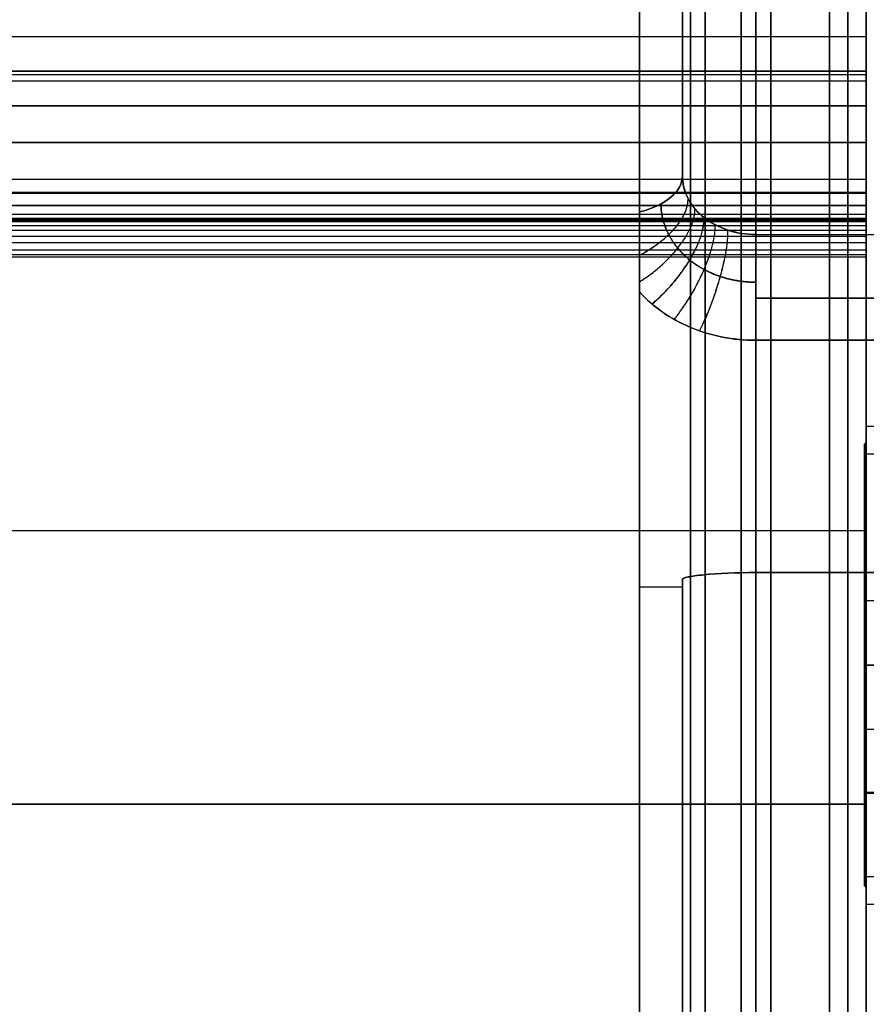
# Model space of a CAD drawing. Header units: millimetres. Extents: x -105 to 152, y -114 to 65.
# Tile 261 of 301: x 87 to 99, y -42 to -28. Entities that reach past the tile are written whole.
import ezdxf

# ---------------------------------------------------------------- set-up
doc = ezdxf.new("R2010")
doc.units = ezdxf.units.MM
doc.layers.add('Layer 01', color=7, linetype='Continuous', true_color=0x000000)

# ---------------------------------------------------------------- blocks, each defined once
blk = doc.blocks.new('Block 02')
at = {"layer": 'Layer 01'}
for p, q in [((-26.924, -28.925, -63.672), (98.576, -28.925, -63.672)), ((98.576, -28.925, 63.662), (-26.924, -28.925, 63.662)), ((98.576, -30.938, 63.631), (98.576, -28.925, 63.631)), ((98.576, -30.937, -63.627), (98.576, -28.925, -63.627)), ((-26.924, -29.895, -63.103), (98.576, -29.895, -63.103)), ((98.576, -29.954, 64.102), (98.576, -29.954, 63.1)), ((98.576, -29.954, -63.1), (98.576, -29.954, -64.102)), ((97.076, -32.013, 46.948), (103.576, -32.013, 46.948)), ((98.576, -33.75, 57.053), (105.076, -33.75, 57.053)), ((98.576, -33.75, 57.053), (98.576, -33.975, 57.053)), ((98.551, -34, 57.053), (98.576, -33.975, 57.053)), ((98.551, -34.129, 57.924), (106.676, -34.129, 57.924)), ((95.492, -56.84, 3.191), (95.492, -35.797, 3.191)), ((96.076, -35.939), (95.492, -35.939)), ((96.076, -56), (96.076, -35.939)), ((98.576, -37, 53.803), (98.576, -37, 54.028)), ((98.576, -37, 60.078), (98.576, -37, 60.303)), ((98.551, -39.871, 56.181), (106.676, -39.871, 56.181)), ((98.551, -40, 57.053), (98.576, -40.025, 57.053)), ((98.576, -40.025, 57.053), (98.576, -40.25, 57.053)), ((98.576, -40.25, 57.053), (105.076, -40.25, 57.053)), ((98.576, -41.266, -62.462), (98.576, -41.266, -62.32))]:
    blk.add_line(p, q, dxfattribs=at)
at = {"layer": 'Layer 01', "extrusion": (-1, 0, 0)}
blk.add_arc((0, 0, -95.492), 60, 270, 90, dxfattribs=at)
at = {"layer": 'Layer 01', "extrusion": (-1, 3.09204e-29, 0)}
for centre, radius in [((0, 0, -96.184), 60), ((0, 0, -98.326), 61.5)]:
    blk.add_arc(centre, radius, 270, 90, dxfattribs=at)
at = {"layer": 'Layer 01', "extrusion": (-1, 3.09204e-29, 1.20113e-44)}
blk.add_arc((0, 0, -96.876), 60, 270, 90, dxfattribs=at)
at = {"layer": 'Layer 01', "extrusion": (-1, 3.08786e-29, 1.15912e-16)}
blk.add_arc((0, 0, -97.076), 61.3, 270, 90, dxfattribs=at)
at = {"layer": 'Layer 01', "extrusion": (-1, 3.09204e-29, 9.24197e-30)}
for centre, radius, start, end in [((0, 0, -97.076), 61.3, 270, 90), ((0, 0, -96.076), 56, 57.1852, 62.8148), ((0, 0, -96.076), 56, 297.1852, 302.8148)]:
    blk.add_arc(centre, radius, start, end, dxfattribs=at)
at = {"layer": 'Layer 01', "extrusion": (-1, 3.43217e-14, -2.31071e-15)}
blk.add_arc((0, 0, -97.276), 61.5, 270, 90, dxfattribs=at)
at = {"layer": 'Layer 01', "extrusion": (-1, 3.08788e-29, 1.15535e-16)}
blk.add_arc((0, 0, -98.576), 61.5, 270, 90, dxfattribs=at)
at = {"layer": 'Layer 01', "extrusion": (1, 0, 0)}
for radius, start, end in [(35.939, 90, 270), (61.5, 90, 270), (56.91, 117.1852, 122.8148), (56.91, 237.1852, 242.8148)]:
    blk.add_arc((0, 0, 95.492), radius, start, end, dxfattribs=at)
at = {"layer": 'Layer 01', "extrusion": (1, -3.43217e-14, 2.25655e-15)}
blk.add_arc((0, 0, 96.384), 61.5, 90, 270, dxfattribs=at)
at = {"layer": 'Layer 01', "extrusion": (1, -3.09632e-29, 1.1803e-16)}
blk.add_arc((0, 0, 97.076), 60.2, 90, 270, dxfattribs=at)
at = {"layer": 'Layer 01', "extrusion": (1, -3.43217e-14, 2.07964e-15)}
blk.add_arc((0, 0, 98.076), 61.5, 90, 270, dxfattribs=at)
at = {"layer": 'Layer 01', "extrusion": (-1, 3.43217e-14, -1.71906e-15)}
blk.add_arc((0, 0, -98.576), 62, 270, 90, dxfattribs=at)
at = {"layer": 'Layer 01', "extrusion": (-1, 1.37238e-13, 2.01795e-12)}
blk.add_arc((0, 435, -98.576), 500, 272.9171, 273.26279, dxfattribs=at)
at = {"layer": 'Layer 01', "extrusion": (-1, 1.33099e-12, 2.39553e-11)}
blk.add_arc((0, 435, -98.576), 500, 272.91756, 273.26229, dxfattribs=at)
at = {"layer": 'Layer 01', "extrusion": (-1, 3.11039e-28, -5.38736e-28)}
blk.add_arc((0, 0, -96.076), 56, 57.1852, 62.8148, dxfattribs=at)
at = {"layer": 'Layer 01', "extrusion": (-1, 2.34776e-28, 4.06644e-28)}
blk.add_arc((0, 0, -96.076), 56, 297.1852, 302.8148, dxfattribs=at)
at = {"layer": 'Layer 01', "extrusion": (1, 3.05718e-11, -5.09947e-10)}
blk.add_arc((-0.005, -434.918, 98.576), 499.918, 93.26226, 93.60683, dxfattribs=at)
at = {"layer": 'Layer 01', "extrusion": (-1, -4.92954e-13, -8.04427e-12)}
blk.add_arc((28.425, -63.691, -98.576), 0.5, 273.2623, 273.7511, dxfattribs=at)
at = {"layer": 'Layer 01', "extrusion": (-1, 2.50112e-14, 6.17773e-14)}
blk.add_arc((28.425, 63.691, -98.576), 0.5, 360, 86.7377, dxfattribs=at)
at = {"layer": 'Layer 01', "extrusion": (1, 2.70472e-11, 4.51295e-10)}
blk.add_arc((0, 435, 98.576), 500, 266.39363, 266.73721, dxfattribs=at)
at = {"layer": 'Layer 01', "extrusion": (-1, 2.85511e-14, -3.0225e-14)}
blk.add_arc((28.425, -63.691, -98.576), 0.5, 273.7511, 0, dxfattribs=at)
at = {"layer": 'Layer 01', "extrusion": (1, -5.85314e-14, 2.6708e-14)}
blk.add_arc((-29.425, 63.633, 98.576), 0.5, 273.3772, 0, dxfattribs=at)
at = {"layer": 'Layer 01', "extrusion": (-1, -1.21912e-11, 2.03601e-10)}
blk.add_arc((0, -435, -98.576), 499, 86.5079, 86.62282, dxfattribs=at)
at = {"layer": 'Layer 01', "extrusion": (3.32504e-15, -0.840427, -0.541925)}
blk.add_arc((95.076, 56), 1, 360, 65.438, dxfattribs=at)
at = {"layer": 'Layer 01', "extrusion": (8.36009e-15, -0.840427, 0.541925)}
blk.add_arc((95.076, -56), 1, 294.562, 360, dxfattribs=at)
at = {"layer": 'Layer 01', "extrusion": (-1, 5.68596e-14, 6.49393e-17)}
blk.add_arc((31.424, -63.511, -98.576), 0.5, 183.0091, 270, dxfattribs=at)
at = {"layer": 'Layer 01', "extrusion": (1, -2.46139e-14, 1.42109e-14)}
blk.add_arc((-32.013, -45.948, 97.076), 1, 270, 330, dxfattribs=at)
at = {"layer": 'Layer 01', "extrusion": (1, 2.20289e-30, 9.88178e-30)}
blk.add_arc((-32.013, 45.948, 97.076), 1, 30, 124.8658, dxfattribs=at)
at = {"layer": 'Layer 01', "extrusion": (-1, -3.43816e-14, -1.26847e-12)}
blk.add_arc((31.424, -63.511, -98.576), 0.5, 270, 273.1052, dxfattribs=at)
at = {"layer": 'Layer 01', "extrusion": (1, 5.75513e-12, 8.22275e-11)}
blk.add_arc((0, 435, 98.576), 500, 265.55589, 266.39363, dxfattribs=at)
at = {"layer": 'Layer 01', "extrusion": (-1, 2.72311e-13, 4.64371e-12)}
blk.add_arc((31.424, -63.511, -98.576), 0.5, 273.1052, 273.6068, dxfattribs=at)
at = {"layer": 'Layer 01', "extrusion": (-1, 3.02768e-13, 3.83255e-12)}
blk.add_arc((0, 435, -98.576), 500, 273.60684, 274.46115, dxfattribs=at)
at = {"layer": 'Layer 01', "extrusion": (1, 1.28778e-14, 1.20429e-14)}
blk.add_arc((0, 0, 95.492), 57, 184.0659, 235.9341, dxfattribs=at)
at = {"layer": 'Layer 01', "extrusion": (1, 1.68683e-14, -5.1311e-15)}
blk.add_arc((0, 0, 95.492), 57, 124.0659, 175.9341, dxfattribs=at)
at = {"layer": 'Layer 01', "extrusion": (1, 2.79168e-27, 7.91663e-14)}
blk.add_arc((-32.013, -45.948, 97.076), 1, 235.1342, 270, dxfattribs=at)
at = {"layer": 'Layer 01', "extrusion": (1, -3.35275e-14, -1.37743e-16)}
blk.add_arc((-37, 57.053, 98.551), 3, 286.8945, 90, dxfattribs=at)
at = {"layer": 'Layer 01', "extrusion": (1, -3.09204e-29, -2.18629e-15)}
blk.add_arc((-37, 57.053, 98.576), 3.25, 270, 90, dxfattribs=at)
at = {"layer": 'Layer 01', "extrusion": (-1, 3.43217e-14, 0)}
for start, end in [(90, 270), (270, 90)]:
    blk.add_arc((37, 57.053, -98.576), 3.025, start, end, dxfattribs=at)
at = {"layer": 'Layer 01', "extrusion": (1, 3.36675e-14, 2.58379e-15)}
blk.add_arc((0, 0, 96.076), 35.939, 175.6115, 184.3885, dxfattribs=at)
at = {"layer": 'Layer 01', "extrusion": (1, 7.09296e-16, -2.2429e-13)}
blk.add_arc((-37, 57.053, 98.551), 3, 270, 286.8945, dxfattribs=at)
at = {"layer": 'Layer 01', "extrusion": (1, -6.29289e-14, 9.44643e-14)}
blk.add_arc((-37, 57.053, 98.551), 3, 90, 106.8945, dxfattribs=at)
at = {"layer": 'Layer 01', "extrusion": (1, -3.48447e-14, 4.50807e-15)}
blk.add_arc((-37, 57.053, 98.551), 3, 106.8945, 270, dxfattribs=at)
at = {"layer": 'Layer 01', "extrusion": (1, -3.09204e-29, 2.18629e-15)}
blk.add_arc((-37, 57.053, 98.576), 3.25, 90, 270, dxfattribs=at)
at = {"layer": 'Layer 01', "extrusion": (1, 7.42756e-13, -7.4074e-13)}
blk.add_arc((-38.419, 59.51, 98.576), 4, 94.4425, 180, dxfattribs=at)
at = {"layer": 'Layer 01', "extrusion": (1, 6.85867e-13, 6.71645e-13)}
blk.add_arc((-38.419, -59.51, 98.576), 4, 180, 265.3581, dxfattribs=at)
at = {"layer": 'Layer 01', "extrusion": (-1, 3.16896e-14, 2.75811e-15)}
blk.add_arc((38.581, 59.497, -98.576), 4, 360, 85.5388, dxfattribs=at)
at = {"layer": 'Layer 01', "extrusion": (-1, 3.17029e-14, -6.30931e-15)}
blk.add_arc((38.581, -59.497, -98.576), 4, 274.4612, 360, dxfattribs=at)
at = {"layer": 'Layer 01'}
for points in [[(96.076, -20.298, 29.658), (96.076, -25.323, 38.361), (96.076, -30.348, 47.064)], [(96.076, -30.348, -47.064), (96.076, -25.323, -38.361), (96.076, -20.298, -29.658)], [(97.076, -21.119, 29.079), (97.076, -26.133, 37.763), (97.076, -31.147, 46.448)], [(97.076, -31.147, -46.448), (97.076, -26.133, -37.763), (97.076, -21.119, -29.079)], [(-26.924, -28.453, -64.19), (35.826, -28.453, -64.19), (98.576, -28.453, -64.19)], [(-26.924, -28.453, 64.19), (35.826, -28.453, 64.19), (98.576, -28.453, 64.19)], [(98.576, -28.925, -63.691), (35.826, -28.925, -63.691), (-26.924, -28.925, -63.691)], [(-26.924, -28.925, -63.653), (35.826, -28.925, -63.653), (98.576, -28.925, -63.653)], [(-26.924, -28.925, 63.633), (35.826, -28.925, 63.633), (98.576, -28.925, 63.633)], [(-26.924, -28.925, 63.691), (35.826, -28.925, 63.691), (98.576, -28.925, 63.691)], [(98.576, -28.977, -63.415), (35.826, -28.977, -63.415), (-26.924, -28.977, -63.415)], [(98.576, -28.925, 63.633), (98.576, -28.925, 63.662), (98.576, -28.925, 63.691)], [(98.576, -28.925, -63.691), (98.576, -28.925, -63.672), (98.576, -28.925, -63.653)], [(98.576, -29.063, -63.291), (35.826, -29.063, -63.291), (-26.924, -29.063, -63.291)], [(-26.924, -29.396, -63.133), (35.826, -29.396, -63.133), (98.576, -29.396, -63.133)], [(98.576, -29.396, 63.133), (35.826, -29.396, 63.133), (-26.924, -29.396, 63.133)], [(98.576, -29.396, -63.133), (98.576, -29.895, -63.103), (98.576, -30.395, -63.073)], [(98.576, -29.895, 63.104), (35.826, -29.895, 63.104), (-26.924, -29.895, 63.104)], [(-26.924, -30.395, -63.073), (35.826, -30.395, -63.073), (98.576, -30.395, -63.073)], [(-26.924, -30.395, 63.073), (35.826, -30.395, 63.073), (98.576, -30.395, 63.073)], [(98.576, -30.577, 63.096), (35.826, -30.577, 63.096), (-26.924, -30.577, 63.096)], [(98.576, -30.588, -63.1), (35.826, -30.588, -63.1), (-26.924, -30.588, -63.1)], [(98.576, -30.753, 63.195), (35.826, -30.753, 63.195), (-26.924, -30.753, 63.195)], [(98.576, -30.757, -63.199), (35.826, -30.757, -63.199), (-26.924, -30.757, -63.199)], [(98.576, -30.875, -63.354), (35.826, -30.875, -63.354), (-26.924, -30.875, -63.354)], [(98.576, -30.876, 63.357), (35.826, -30.876, 63.357), (-26.924, -30.876, 63.357)], [(-26.924, -30.924, -63.537), (35.826, -30.924, -63.537), (98.576, -30.924, -63.537)], [(-26.924, -30.924, 63.542), (35.826, -30.924, 63.542), (98.576, -30.924, 63.542)], [(98.576, -30.931, 63.601), (35.826, -30.931, 63.601), (-26.924, -30.931, 63.601)], [(98.576, -30.944, 63.653), (35.826, -30.944, 63.653), (-26.924, -30.944, 63.653)], [(98.576, -30.959, 63.696), (35.826, -30.959, 63.696), (-26.924, -30.959, 63.696)], [(98.576, -30.974, 63.73), (35.826, -30.974, 63.73), (-26.924, -30.974, 63.73)], [(98.576, -31.029, 63.819), (35.826, -31.029, 63.819), (-26.924, -31.029, 63.819)], [(98.576, -31.092, 63.886), (35.826, -31.092, 63.886), (-26.924, -31.092, 63.886)], [(98.576, -31.176, 63.945), (35.826, -31.176, 63.945), (-26.924, -31.176, 63.945)], [(97.076, -31.147, -46.448), (100.326, -31.147, -46.448), (103.576, -31.147, -46.448)], [(97.076, -31.147, 46.448), (100.326, -31.147, 46.448), (103.576, -31.147, 46.448)], [(98.576, -31.261, 63.984), (35.826, -31.261, 63.984), (-26.924, -31.261, 63.984)], [(98.576, -31.358, 64.006), (35.826, -31.358, 64.006), (-26.924, -31.358, 64.006)], [(98.576, -31.424, -64.011), (35.826, -31.424, -64.011), (-26.924, -31.424, -64.011)], [(98.576, -31.455, 64.01), (35.826, -31.454, 64.01), (-26.924, -31.454, 64.01)], [(98.576, -31.455, -64.01), (35.826, -31.455, -64.01), (-26.924, -31.455, -64.01)], [(103.576, -32.013, -46.948), (100.326, -32.013, -46.948), (97.076, -32.013, -46.948)], [(97.076, -32.584, -46.768), (100.326, -32.584, -46.768), (103.576, -32.584, -46.768)], [(103.576, -32.584, 46.768), (100.326, -32.584, 46.768), (97.076, -32.584, 46.768)], [(98.576, -35.174, -63.761), (35.826, -35.174, -63.761), (-26.924, -35.174, -63.761)], [(96.076, -55.932, 2.75), (96.076, -45.883, 2.75), (96.076, -35.833, 2.75)], [(96.076, -35.833, -2.75), (96.076, -45.883, -2.75), (96.076, -55.932, -2.75)], [(97.076, -35.742, 3.75), (99.147, -35.742, 3.75), (101.219, -35.742, 3.75)], [(97.076, -55.798, 3.75), (97.076, -45.77, 3.75), (97.076, -35.742, 3.75)], [(101.219, -35.742, -3.75), (99.147, -35.742, -3.75), (97.076, -35.742, -3.75)], [(97.076, -35.742, -3.75), (97.076, -45.77, -3.75), (97.076, -55.798, -3.75)], [(106.676, -36.128, 54.182), (102.614, -36.128, 54.182), (98.551, -36.128, 54.182)], [(98.576, -37, 54.028), (98.564, -37, 54.04), (98.551, -37, 54.053)], [(98.551, -37, 60.053), (98.564, -37, 60.065), (98.576, -37, 60.078)], [(105.076, -37, 60.303), (101.826, -37, 60.303), (98.576, -37, 60.303)], [(98.576, -37, 53.803), (101.826, -37, 53.803), (105.076, -37, 53.803)], [(98.551, -37.872, 59.923), (102.614, -37.872, 59.923), (106.676, -37.872, 59.923)], [(98.576, -38.729, 63.498), (101.826, -38.729, 63.498), (105.076, -38.729, 63.498)], [(113.576, -38.743, -63.497), (106.076, -38.743, -63.497), (98.576, -38.743, -63.497)], [(98.576, -38.892, -63.485), (35.826, -38.892, -63.485), (-26.924, -38.892, -63.485)], [(-26.924, -38.892, 63.485), (35.826, -38.892, 63.485), (98.576, -38.892, 63.485)]]:
    blk.add_open_spline(points, degree=2, dxfattribs=at)
for points, knots in [([(98.576, -28.925, -63.653), (98.576, -28.925, -63.579), (98.576, -28.937, -63.511), (98.576, -28.967, -63.435), (98.576, -28.973, -63.422), (98.576, -28.987, -63.395), (98.576, -29.01, -63.355), (98.576, -29.04, -63.316), (98.576, -29.155, -63.192), (98.576, -29.265, -63.141), (98.576, -29.396, -63.133)], [-0.7865034, -0.7865034, -0.7865034, -0.7865034, -0.5898776, -0.5898776, -0.5407211, -0.5407211, -0.4915646, -0.3932517, -0.3932517, 0, 0, 0, 0]), ([(97.076, -31.147, 46.448), (96.811, -31.147, 46.448), (96.551, -31.061, 46.519), (96.276, -30.842, 46.693), (96.202, -30.754, 46.762), (96.102, -30.56, 46.909), (96.076, -30.456, 46.987), (96.076, -30.348, 47.064)], [0, 0, 0, 0, 0.801403, 0.801403, 1.202104, 1.202104, 1.602805, 1.602805, 1.602805, 1.602805]), ([(96.076, -30.348, -47.064), (96.076, -30.563, -46.909), (96.184, -30.77, -46.751), (96.46, -30.989, -46.577), (96.571, -31.047, -46.529), (96.813, -31.126, -46.465), (96.943, -31.147, -46.448), (97.076, -31.147, -46.448)], [0, 0, 0, 0, 0.801177, 0.801177, 1.201766, 1.201766, 1.602355, 1.602355, 1.602355, 1.602355]), ([(98.576, -30.924, 63.542), (98.576, -30.92, 63.478), (98.576, -30.904, 63.416), (98.576, -30.862, 63.327), (98.576, -30.844, 63.297), (98.576, -30.803, 63.243), (98.576, -30.779, 63.218), (98.576, -30.726, 63.171), (98.576, -30.7, 63.154), (98.576, -30.642, 63.121), (98.576, -30.611, 63.107), (98.576, -30.561, 63.091), (98.576, -30.548, 63.087), (98.576, -30.518, 63.081), (98.576, -30.473, 63.073), (98.576, -30.426, 63.072), (98.576, -30.395, 63.073)], [-0.7871143, -0.7871143, -0.7871143, -0.7871143, -0.5903357, -0.5903357, -0.4919464, -0.4919464, -0.3935572, -0.3935572, -0.2951679, -0.2951679, -0.1967786, -0.1967786, -0.1475839, -0.1475839, -0.0983893, 0, 0, 0, 0]), ([(98.576, -30.395, -63.073), (98.576, -30.526, -63.065), (98.576, -30.65, -63.108), (98.576, -30.799, -63.234), (98.576, -30.838, -63.283), (98.576, -30.883, -63.37), (98.576, -30.897, -63.404), (98.576, -30.917, -63.473), (98.576, -30.922, -63.504), (98.576, -30.924, -63.537)], [-0.7914192, -0.7914192, -0.7914192, -0.7914192, -0.3957096, -0.3957096, -0.1978548, -0.1978548, -0.0989274, -0.0989274, 0, 0, 0, 0]), ([(95.492, -31.928, -47.218), (95.492, -31.756, -47.335), (95.492, -31.571, -47.43), (95.492, -31.2, -47.62), (95.492, -31.016, -47.715), (95.492, -30.841, -47.828)], [0, 0, 0, 0, 0.62432, 0.62432, 1.248641, 1.248641, 1.248641, 1.248641]), ([(95.492, -30.841, 47.828), (95.492, -31.016, 47.715), (95.492, -31.2, 47.62), (95.492, -31.571, 47.43), (95.492, -31.756, 47.335), (95.492, -31.928, 47.218)], [0, 0, 0, 0, 0.62432, 0.62432, 1.248641, 1.248641, 1.248641, 1.248641]), ([(98.576, -31.455, 64.01), (98.576, -31.412, 64.01), (98.576, -31.379, 64.009), (98.576, -31.351, 64.006), (98.576, -31.342, 64.004), (98.576, -31.326, 64.002), (98.576, -31.303, 63.997), (98.576, -31.278, 63.989), (98.576, -31.244, 63.978), (98.576, -31.23, 63.972), (98.576, -31.201, 63.959), (98.576, -31.158, 63.936), (98.576, -31.117, 63.908), (98.576, -31.067, 63.863), (98.576, -31.046, 63.841), (98.576, -31.006, 63.788), (98.576, -30.988, 63.76), (98.576, -30.96, 63.702), (98.576, -30.948, 63.669), (98.576, -30.933, 63.614), (98.576, -30.928, 63.581), (98.576, -30.924, 63.542)], [-0.7867563, -0.7867563, -0.7867563, -0.7867563, -0.6884118, -0.6884118, -0.6638257, -0.6638257, -0.6392395, -0.5900673, -0.5900673, -0.540895, -0.540895, -0.4917227, -0.3933782, -0.3933782, -0.2950336, -0.2950336, -0.1966891, -0.1966891, -0.0983445, -0.0983445, 0, 0, 0, 0]), ([(95.492, -31.928, -47.218), (95.676, -32.13, -47.082), (95.917, -32.297, -46.967), (96.326, -32.467, -46.85), (96.473, -32.511, -46.819), (96.77, -32.57, -46.778), (96.921, -32.584, -46.768), (97.076, -32.584, -46.768)], [-1.847718, -1.847718, -1.847718, -1.847718, -0.923859, -0.923859, -0.461929, -0.461929, 0, 0, 0, 0]), ([(97.076, -32.584, 46.768), (96.767, -32.584, 46.768), (96.462, -32.524, 46.811), (96.054, -32.354, 46.928), (95.924, -32.283, 46.976), (95.69, -32.122, 47.087), (95.584, -32.03, 47.15), (95.492, -31.928, 47.218)], [0, 0, 0, 0, 0.924027, 0.924027, 1.38604, 1.38604, 1.848054, 1.848054, 1.848054, 1.848054]), ([(96.076, -35.833, -2.75), (96.076, -35.823, -2.882), (96.102, -35.812, -3.011), (96.202, -35.791, -3.253), (96.276, -35.781, -3.364), (96.552, -35.754, -3.641), (96.811, -35.742, -3.75), (97.076, -35.742, -3.75)], [-1.599058, -1.599058, -1.599058, -1.599058, -1.199293, -1.199293, -0.799529, -0.799529, 0, 0, 0, 0]), ([(97.076, -35.742, 3.75), (96.944, -35.742, 3.75), (96.814, -35.745, 3.724), (96.571, -35.756, 3.623), (96.46, -35.763, 3.549), (96.276, -35.781, 3.364), (96.202, -35.791, 3.252), (96.102, -35.812, 3.012), (96.076, -35.823, 2.88), (96.076, -35.833, 2.75)], [-1.583961, -1.583961, -1.583961, -1.583961, -1.18797, -1.18797, -0.79198, -0.79198, -0.39599, -0.39599, 0, 0, 0, 0])]:
    blk.add_open_spline(points, degree=3, knots=knots, dxfattribs=at)
for points, weights in [([(95.492, -31.428, -47.503), (96.169, -31.075, -47.476), (96.152, -30.657, -46.836)], [0.906537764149, 0.756375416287, 1.00006163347]), ([(95.492, -31.429, 47.503), (96.169, -31.075, 47.476), (96.152, -30.658, 46.835)], [0.906630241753, 0.75630485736, 1.00000009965]), ([(95.492, -31.789, 47.307), (96.274, -31.306, 47.524), (96.244, -30.796, 46.729)], [0.962818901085, 0.713324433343, 1.00000011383]), ([(95.661, -32.091, -47.108), (96.408, -31.476, -47.527), (96.368, -30.916, -46.635)], [0.999908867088, 0.688330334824, 0.999999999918]), ([(95.662, -32.092, 47.108), (96.408, -31.477, 47.527), (96.369, -30.916, 46.635)], [1.00000232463, 0.68826502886, 0.999999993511]), ([(95.965, -32.301, -46.964), (96.559, -31.57, -47.467), (96.52, -31.014, -46.556)], [0.999907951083, 0.683602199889, 0.99999470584]), ([(96.309, -32.456, -46.857), (96.724, -31.637, -47.424), (96.693, -31.087, -46.497)], [0.999975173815, 0.679783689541, 1.0000000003]), ([(96.31, -32.457, 46.857), (96.725, -31.638, 47.424), (96.693, -31.087, 46.497)], [0.999982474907, 0.679827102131, 0.999888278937])]:
    blk.add_rational_spline(points, weights, degree=2, dxfattribs=at)
for points, weights, knots in [([(95.783, -30.731, 47.658), (95.785, -30.875, 47.562), (95.822, -31.018, 47.466), (95.923, -31.214, 47.333), (95.964, -31.275, 47.29), (96.06, -31.39, 47.21), (96.116, -31.445, 47.172), (96.296, -31.59, 47.07), (96.439, -31.667, 47.016), (96.745, -31.769, 46.943), (96.912, -31.795, 46.924), (97.076, -31.795, 46.924)], [0.853553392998, 0.852423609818, 0.850935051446, 0.848450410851, 0.847591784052, 0.845852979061, 0.844967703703, 0.842463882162, 0.840937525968, 0.838824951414, 0.838214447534, 0.838226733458], [0, 0, 0, 0, 0.797394, 0.797394, 1.19609, 1.19609, 1.594787, 1.594787, 2.392181, 2.392181, 3.189574, 3.189574, 3.189574, 3.189574]), ([(97.076, -31.795, -46.924), (96.911, -31.795, -46.924), (96.746, -31.769, -46.943), (96.514, -31.692, -46.998), (96.441, -31.66, -47.02), (96.301, -31.585, -47.074), (96.235, -31.541, -47.105), (96.055, -31.396, -47.206), (95.957, -31.278, -47.289), (95.822, -31.018, -47.466), (95.785, -30.874, -47.563), (95.783, -30.731, -47.658)], [0.838226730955, 0.838217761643, 0.838821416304, 0.840417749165, 0.841055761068, 0.842497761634, 0.843307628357, 0.845811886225, 0.847640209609, 0.85093074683, 0.852435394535, 0.853553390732], [0, 0, 0, 0, 0.79737, 0.79737, 1.196055, 1.196055, 1.59474, 1.59474, 2.39211, 2.39211, 3.189479, 3.189479, 3.189479, 3.189479])]:
    blk.add_rational_spline(points, weights, degree=3, knots=knots, dxfattribs=at)

msp = doc.modelspace()

# ---------------------------------------------------------------- block references
at = {"layer": 'Layer 01'}
msp.add_blockref('Block 02', (0, 0), dxfattribs=at)

doc.saveas('drawing.dxf')
